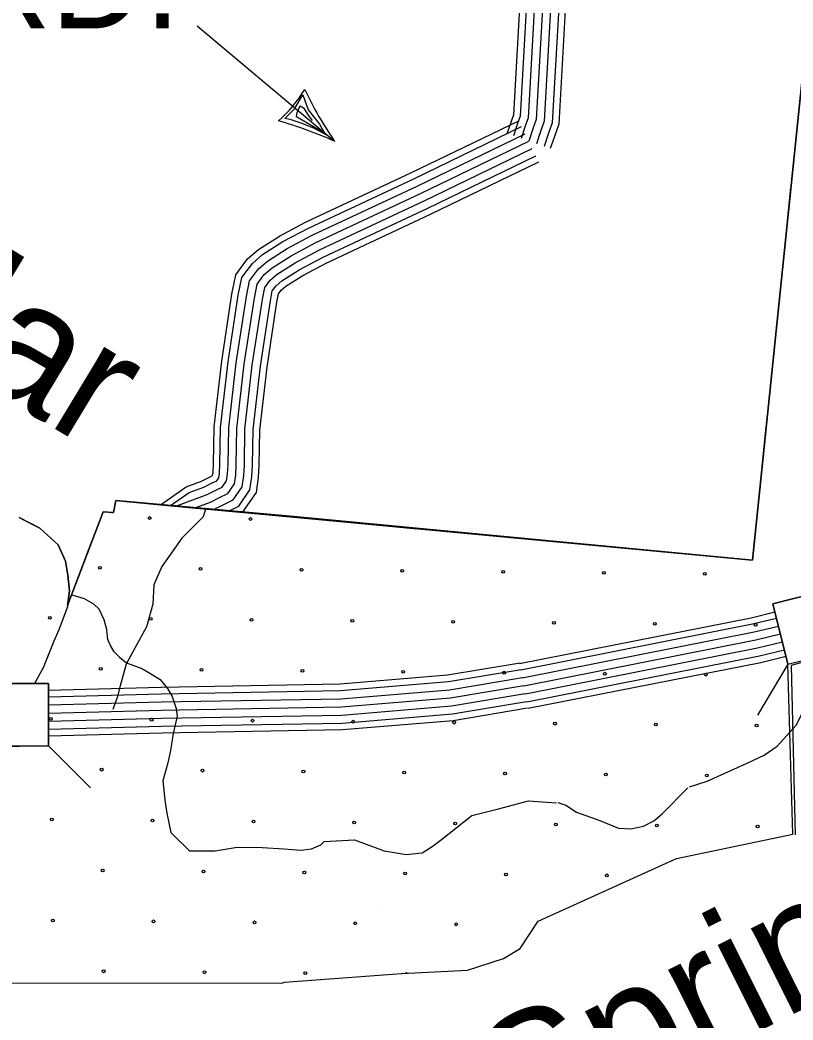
# Model space of a CAD drawing. Extents: x 1788175 to 1969470, y 584502 to 738744.
# Drawn here: x 1819102 to 1822050, y 689981 to 693794 of the extents above; entities that cross this region are included whole.
import ezdxf

# ---------------------------------------------------------------- set-up
doc = ezdxf.new("R2010")
doc.units = 0
for name, color, linetype in [('DESIGN - DRAINAGE - Bridges and Cross Drains Size Text', 7, 'Continuous'), ('DESIGN - EROSION CONTROL - Devices', 7, 'Continuous'), ('DESIGN - ROW - Right-of-Way and Easement Labels', 7, 'Continuous'), ('DESIGN - SCRATCH - User 1', 7, 'Continuous'), ('DESIGN - TRANSPORTATION - Text', 7, 'Continuous'), ('SURVEY - CENTERLINE - Preliminary Text', 7, 'Continuous'), ('SURVEY - DRAINAGE - Area Shapes', 7, 'Continuous'), ('SURVEY - DRAINAGE - Storm Sewer', 7, 'Continuous'), ('SURVEY - TRANSPORTATION - Roads', 7, 'Continuous'), ('SURVEY - VEGETATION - Features with Text', 7, 'Continuous')]:
    doc.layers.add(name, color=color, linetype=linetype)

msp = doc.modelspace()

# ---------------------------------------------------------------- linework, layer by layer
at = {"layer": 'DESIGN - EROSION CONTROL - Devices'}
for centre in [(1819596.4, 691894.8), (1819980.9, 691891), (1819406, 691704.4), (1819790.5, 691700.6), (1820175.1, 691696.9), (1820559.6, 691693.2), (1820944.2, 691689.4), (1821328.7, 691685.7), (1821713.3, 691682), (1819215.6, 691514), (1819600.1, 691510.2), (1819984.7, 691506.5), (1820369.2, 691502.8), (1820753.8, 691499), (1821138.3, 691495.3), (1821522.9, 691491.6), (1821907.4, 691487.8), (1819409.7, 691319.8), (1819794.3, 691316.1), (1820178.8, 691312.3), (1820563.4, 691308.6), (1820947.9, 691304.9), (1821332.5, 691301.1), (1821717, 691297.4), (1819219.3, 691129.4), (1819603.9, 691125.7), (1819988.4, 691121.9), (1820373, 691118.2), (1820757.5, 691114.5), (1821142.1, 691110.7), (1821526.6, 691107), (1821911.2, 691103.3), (1819413.4, 690935.3), (1819798, 690931.5), (1820182.6, 690927.8), (1820567.1, 690924.1), (1820951.7, 690920.3), (1821336.2, 690916.6), (1821720.8, 690912.9), (1819223, 690744.9), (1819607.6, 690741.1), (1819992.1, 690737.4), (1820376.7, 690733.7), (1820761.2, 690729.9), (1821145.8, 690726.2), (1821530.4, 690722.5), (1821914.9, 690718.7), (1819417.2, 690550.7), (1819801.7, 690547), (1820186.3, 690543.2), (1820570.8, 690539.5), (1820955.4, 690535.8), (1821339.9, 690532), (1819226.8, 690360.3), (1819611.3, 690356.6), (1819995.9, 690352.8), (1820380.4, 690349.1), (1820765, 690345.4), (1819420.9, 690166.2), (1819805.5, 690162.4), (1820190, 690158.7)]:
    msp.add_circle(centre, 5.28, dxfattribs=at)
msp.add_arc((1820574.6, 690155), 5.28, 43.6271, 142.3971, dxfattribs=at)
at = {"layer": 'DESIGN - ROW - Right-of-Way and Easement Labels'}
for p, q in [((1820301.9, 693331), (1819777.7, 693770.9)), ((1820148.2, 693454.6), (1820181.1, 693508.6)), ((1820181.1, 693508.6), (1820201.1, 693451.7)), ((1820111.6, 693417.6), (1820148.2, 693454.6)), ((1820156.1, 693424.5), (1820159.1, 693441.3)), ((1820159.1, 693441.3), (1820170.5, 693466.3)), ((1820170.5, 693466.3), (1820183.2, 693458.4)), ((1820183.2, 693458.4), (1820201.4, 693430.7)), ((1820201.1, 693451.7), (1820244.3, 693396.1)), ((1820132.2, 693414.1), (1820111.6, 693417.6)), ((1820174.7, 693400.6), (1820132.2, 693414.1)), ((1820264.7, 693361.1), (1820156.1, 693424.5)), ((1820201.4, 693430.7), (1820216.1, 693410.2)), ((1820223.1, 693380.8), (1820174.7, 693400.6)), ((1820275.1, 693353.8), (1820223.1, 693380.8)), ((1820244.3, 693396.1), (1820264.7, 693361.1))]:
    msp.add_line(p, q, dxfattribs=at)
for centre, radius, start, end in [((1819734.4, 693807.3), 532.3, 311.5708, 328.4292), ((1821441.5, 694120.7), 1386.4, 205.2793, 214.7178), ((1819665.3, 691915.4), 1552.3, 65.7876, 74.2154)]:
    msp.add_arc(centre, radius, start, end, dxfattribs=at)
at = {"layer": 'DESIGN - SCRATCH - User 1'}
msp.add_line((1822091.5, 693630.4), (1821895.2, 691734.6), dxfattribs=at)
for points in [[(1821895.2, 691734.6), (1820145.5, 691899.9), (1819467.6, 691961.3), (1819457.9, 691915.6), (1819418.9, 691918.1), (1819283.3, 691561.6), (1819290.7, 691616.5), (1819284.8, 691676.5), (1819274.9, 691730.4), (1819247, 691792.4), (1819177.2, 691856.4), (1819099.3, 691896.5)], [(1818206, 691536.9), (1818232.5, 690091), (1818944.3, 690121.7), (1818972.7, 691026.2), (1818972.7, 691263.8), (1819210.3, 691263.8), (1819210.3, 691026.2), (1818988, 691020.4), (1818960.4, 690121.7), (1820100.3, 690121.2), (1820110.2, 690124.5), (1820556.2, 690157.4), (1820808.5, 690170.7), (1820946, 690214.9), (1821009.4, 690252.9), (1821078, 690357.8), (1821605.9, 690596.2), (1822048.7, 690689.8), (1822030.7, 691337.6), (1821973.1, 691568.1), (1822203.6, 691625.7)], [(1822261.2, 691395.2), (1822043.4, 691332.9), (1822057.9, 690686.1)]]:
    msp.add_lwpolyline(points, dxfattribs=at)
at = {"layer": 'DESIGN - TRANSPORTATION - Text'}
for points in [[(1819099.3, 691896.5), (1819177.2, 691856.4), (1819247, 691792.4), (1819274.9, 691730.4), (1819284.8, 691676.5), (1819290.7, 691616.5), (1819282.6, 691556.6), (1819250.5, 691468.7), (1819230.4, 691424.8), (1819190.3, 691322.9), (1819157.1, 691263.8)], [(1819461.3, 691385), (1819447, 691409.1), (1819437.2, 691431.5), (1819434.5, 691454), (1819433.4, 691469.3), (1819423.2, 691506.1), (1819403.6, 691547.1), (1819384, 691566.7), (1819348.4, 691586.3), (1819300.4, 691600.5)], [(1819461.3, 691385), (1819481, 691364.2), (1819508.2, 691342.5), (1819566.1, 691320.5), (1819590.1, 691306.4), (1819636, 691278.4), (1819664, 691244.4), (1819681.9, 691214.4), (1819697.8, 691168.5), (1819701.8, 691138.5), (1819685.7, 691072.6), (1819675.6, 691008.6), (1819665.5, 690960.7), (1819646.7, 690892.5), (1819654.1, 690818.7), (1819662.2, 690769.8), (1819677.6, 690695.6)], [(1821655.5, 690869.3), (1821723, 690891.8), (1821877.1, 690961.8), (1821940.2, 690990.6), (1821989.4, 691024.7), (1822061.4, 691104.3), (1822114.4, 691206.6), (1822132, 691362.9)], [(1821152.6, 690809.5), (1821183.7, 690799.8), (1821224.2, 690772.8), (1821313.6, 690741.1), (1821385, 690711.8), (1821430.9, 690709), (1821479.1, 690720.1), (1821519.4, 690739.4), (1821550.4, 690766.1), (1821648.7, 690866.3)], [(1820635.1, 690617.9), (1820673.5, 690642.3), (1820709.5, 690668.2), (1820763.6, 690712.1), (1820825.2, 690760.3), (1820927.2, 690786.2), (1821040.9, 690816.4), (1821147.3, 690808.7)], [(1819677.6, 690695.6), (1819747.7, 690625.6), (1819789.7, 690625.6), (1819845.7, 690625.6), (1819929.8, 690639.6), (1820025.5, 690638.7), (1820108.1, 690633.5), (1820173.8, 690628.5), (1820214.2, 690633.5), (1820249.5, 690648.7), (1820262.5, 690660.7)], [(1820262.5, 690660.7), (1820378.1, 690667.6), (1820490.2, 690625.6), (1820574.2, 690611.6), (1820635.1, 690617.9)]]:
    msp.add_lwpolyline(points, dxfattribs=at)
at = {"layer": 'SURVEY - CENTERLINE - Preliminary Text'}
for points in [[(1821006.5, 691340.3), (1821889.8, 691514.7), (1821980.9, 691536.7)], [(1821011.3, 691316), (1821895, 691490.6), (1821986.9, 691512.7)], [(1821017.3, 691285.6), (1821901.7, 691460.3), (1821994.4, 691482.6)], [(1821023.3, 691255.2), (1821908.3, 691430), (1822002, 691452.6)], [(1821029.3, 691224.8), (1821915, 691399.7), (1822009.5, 691422.5)], [(1821035.3, 691194.4), (1821921.6, 691369.4), (1822017, 691392.4)], [(1821040.3, 691169.1), (1821927.1, 691344.3), (1822023.2, 691367.5)], [(1821008.8, 691341.7), (1820732.3, 691295.2), (1820322.9, 691260.9), (1819639.7, 691248.9), (1819210.3, 691237.5)], [(1821013, 691316.3), (1820735.6, 691269.6), (1820324.2, 691235.2), (1819640.2, 691223.2), (1819210.3, 691211.8)], [(1821018.2, 691285.8), (1820739.4, 691238.8), (1820325.8, 691204.2), (1819640.9, 691192.2), (1819210.3, 691180.8)], [(1821023.3, 691255.2), (1820743.3, 691208), (1820327.4, 691173.3), (1819641.6, 691161.2), (1819210.3, 691149.8)], [(1821028.5, 691224.6), (1820747.2, 691177.3), (1820328.9, 691142.3), (1819642.3, 691130.2), (1819210.3, 691118.7)], [(1821033.6, 691194.1), (1820751, 691146.5), (1820330.5, 691111.3), (1819643, 691099.2), (1819210.3, 691087.7)], [(1821037.7, 691169.7), (1820754.1, 691121.9), (1820331.7, 691086.6), (1819643.5, 691074.5), (1819210.3, 691063)]]:
    msp.add_lwpolyline(points, dxfattribs=at)
at = {"layer": 'SURVEY - DRAINAGE - Area Shapes'}
msp.add_lwpolyline([(1819810.4, 691932.3), (1819801, 691899.1), (1819719, 691817.3), (1819642.8, 691709.5), (1819612.7, 691639.6), (1819608.6, 691565.7), (1819584.4, 691479.8), (1819540.3, 691397.9), (1819506.2, 691338), (1819484.1, 691254.2), (1819472, 691210.2), (1819455.5, 691164.2)], dxfattribs=at)
at = {"layer": 'SURVEY - DRAINAGE - Storm Sewer'}
for p, q in [((1822030.7, 691337.6), (1821913.9, 691142.8)), ((1819370.9, 690865.6), (1819210.3, 691026.2)), ((1820463.6, 690399.7), (1820463.6, 690399.7))]:
    msp.add_line(p, q, dxfattribs=at)
for points in [[(1822030.7, 691337.6), (1822261.2, 691395.2), (1822203.6, 691625.7), (1821973.1, 691568.1)], [(1819210.3, 691263.8), (1818972.7, 691263.8), (1818972.7, 691026.2), (1819210.3, 691026.2)]]:
    msp.add_lwpolyline(points, close=True, dxfattribs=at)
at = {"layer": 'SURVEY - TRANSPORTATION - Roads'}
for points in [[(1821056, 694212.4), (1821164.3, 694182.4), (1821170.4, 694084.5), (1821132, 693401.9), (1821116.6, 693358), (1821100.7, 693311.5)], [(1821062.6, 694236.2), (1821187.9, 694201.5), (1821195.2, 694084.6), (1821156.5, 693397), (1821139.9, 693349.9), (1821124, 693303.5)], [(1821047.7, 694182.6), (1821134.8, 694158.4), (1821139.4, 694084.4), (1821101.3, 693408), (1821087.3, 693368.2), (1821071.3, 693321.6)], [(1821039.5, 694152.7), (1821105.2, 694134.5), (1821108.3, 694084.3), (1821070.6, 693414.2), (1821058, 693378.4), (1821042, 693331.6)], [(1821039.5, 694152.7), (1821105.2, 694134.5), (1821108.3, 694084.3), (1821070.6, 693414.2), (1821058, 693378.4), (1821042, 693331.6)], [(1821022.9, 694092.9), (1821046.1, 694086.5), (1821046.2, 694084.2), (1821009.2, 693426.5), (1820999.4, 693398.7), (1820983.3, 693351.7)], [(1821031.2, 694122.8), (1821075.6, 694110.5), (1821077.3, 694084.2), (1821039.9, 693420.3), (1821028.7, 693388.5), (1821012.7, 693341.7)], [(1821016, 694068.2), (1821019.5, 694067.2), (1820983.7, 693431.6), (1820975.1, 693407.1), (1820959, 693360)], [(1819637.4, 691945.4), (1819735.8, 692014), (1819793.5, 692035.5), (1819824.4, 692050.9), (1819835.9, 692056.5), (1819836.6, 692057.4), (1819838.1, 692068.1), (1819839.8, 692101.2), (1819842.1, 692241.8), (1819871.2, 692493.3), (1819910.2, 692748.4), (1819924.8, 692822.5), (1819969.9, 692882.8), (1820011.8, 692919), (1820092.1, 692970.1), (1820191.1, 693022.6), (1820592.6, 693210.6), (1821004.2, 693409.7)], [(1819675.5, 691941.9), (1819747.3, 691991.9), (1819803.3, 692012.7), (1819835.3, 692028.7), (1819852.6, 692037.1), (1819860.2, 692048.2), (1819862.7, 692065.7), (1819864.5, 692100.4), (1819866.8, 692240.1), (1819895.7, 692490), (1819934.5, 692744.1), (1819947.9, 692812.2), (1819988.1, 692865.8), (1820026.6, 692899.1), (1820104.6, 692948.7), (1820202.1, 693000.4), (1820603.3, 693188.3), (1821015, 693387.4)], [(1819696.3, 691939.9), (1819815.7, 691984.3), (1819849, 692000.9), (1819873.5, 692012.7), (1819889.9, 692036.6), (1819893.6, 692062.6), (1819895.5, 692099.3), (1819897.8, 692238.1), (1819926.4, 692485.9), (1819965.1, 692738.8), (1819977, 692799.2), (1820010.9, 692844.5), (1820045.2, 692874.1), (1820120.2, 692921.9), (1820216, 692972.7), (1820616.6, 693160.3), (1821028.5, 693359.5)], [(1819771.1, 691932.9), (1819776.3, 691936.6), (1819828.1, 691955.8), (1819862.7, 691973.1), (1819894.3, 691988.4), (1819919.5, 692025), (1819924.5, 692059.6), (1819926.5, 692098.2), (1819928.8, 692236.1), (1819957.2, 692481.8), (1819995.6, 692733.4), (1820006, 692786.3), (1820033.7, 692823.3), (1820063.8, 692849.2), (1820135.8, 692895.1), (1820229.8, 692944.9), (1820629.9, 693132.3), (1821042, 693331.6)], [(1819776.3, 691936.6), (1819828.1, 691955.8), (1819862.7, 691973.1), (1819894.3, 691988.4), (1819919.5, 692025), (1819924.5, 692059.6), (1819926.5, 692098.2), (1819928.8, 692236.1), (1819957.2, 692481.8), (1819995.6, 692733.4), (1820006, 692786.3), (1820033.7, 692823.3), (1820063.8, 692849.2), (1820135.8, 692895.1), (1820229.8, 692944.9), (1820629.9, 693132.3), (1821042, 693331.6)], [(1819838.6, 691926.6), (1819840.4, 691927.3), (1819876.3, 691945.3), (1819915.2, 691964), (1819949.2, 692013.4), (1819955.4, 692056.6), (1819957.5, 692097.1), (1819959.7, 692234), (1819987.9, 692477.6), (1820026.1, 692728.1), (1820035.1, 692773.4), (1820056.5, 692802), (1820082.3, 692824.3), (1820151.4, 692868.3), (1820243.7, 692917.2), (1820643.2, 693104.3), (1821055.5, 693303.7)], [(1819897.6, 691921.1), (1819936.1, 691939.7), (1819978.8, 692001.8), (1819986.2, 692053.6), (1819988.5, 692096.1), (1819990.7, 692232), (1820018.6, 692473.5), (1820056.7, 692722.7), (1820064.1, 692760.4), (1820079.3, 692780.7), (1820100.9, 692799.3), (1820167, 692841.5), (1820257.5, 692889.4), (1820656.6, 693076.3), (1821069, 693275.8)], [(1819947.2, 691916.5), (1819953.4, 691919.5), (1820003.4, 691992.2), (1820011.9, 692051.1), (1820014.2, 692095.2), (1820016.4, 692230.3), (1820044.1, 692470.1), (1820082, 692718.3), (1820088.2, 692749.7), (1820098.2, 692763.1), (1820116.3, 692778.7), (1820180, 692819.2), (1820269, 692866.4), (1820667.6, 693053.1), (1821080.2, 693252.7)]]:
    msp.add_lwpolyline(points, dxfattribs=at)
at = {"layer": 'SURVEY - VEGETATION - Features with Text'}
for points in [[(1819283.3, 691561.6), (1819418.9, 691918.1), (1819457.9, 691915.6), (1819467.6, 691961.3), (1821895.2, 691734.6), (1822091.5, 693630.4), (1822694.1, 693500.3), (1822664.9, 693026.7)], [(1822014.9, 692891.2), (1822042.1, 693153.8)], [(1821987.8, 692628.6), (1822014.9, 692891.2)], [(1821945.1, 692216.8), (1821972.3, 692479.4)], [(1821918, 691954.2), (1821945.1, 692216.8)], [(1819451.5, 691916), (1819457.9, 691915.6), (1819467.6, 691961.3), (1819677.6, 691941.7)], [(1819677.6, 691941.7), (1819940.5, 691917.1)], [(1819099.3, 691896.5), (1819177.2, 691856.4), (1819247, 691792.4), (1819274.9, 691730.4), (1819284.8, 691676.5), (1819290.7, 691616.5), (1819283.3, 691561.6)], [(1819110.7, 691890.6), (1819177.2, 691856.4), (1819247, 691792.4), (1819274.9, 691730.4), (1819279.7, 691704.3)], [(1820089.8, 691903.2), (1820352.7, 691878.6)], [(1820615.5, 691854.1), (1820352.7, 691878.6)], [(1820352.7, 691878.6), (1820615.5, 691854.1)], [(1820764.9, 691840.2), (1821027.7, 691815.6)], [(1819283.3, 691561.6), (1819377.2, 691808.4)], [(1821027.7, 691815.6), (1821290.6, 691791.1)], [(1821702.8, 691752.6), (1821895.2, 691734.6), (1821902.5, 691805)], [(1821439.9, 691777.1), (1821702.8, 691752.6)], [(1819279.7, 691704.3), (1819284.8, 691676.5), (1819290.7, 691616.5), (1819283.3, 691561.6)]]:
    msp.add_lwpolyline(points, dxfattribs=at)

# ---------------------------------------------------------------- texts
at = {"layer": 'DESIGN - DRAINAGE - Bridges and Cross Drains Size Text'}
for s, rotation, p in [('Cedar', 328.8521, (1817898.4, 693042.5)), ('Springs', 26.5673, (1821003.8, 689479.1))]:
    msp.add_text(s, height=475, rotation=rotation, dxfattribs=at).set_placement(p)
at = {"layer": 'DESIGN - ROW - Right-of-Way and Easement Labels'}
msp.add_text('RD.', height=370, dxfattribs=at).set_placement((1818862.2, 693762))

doc.saveas('drawing.dxf')
